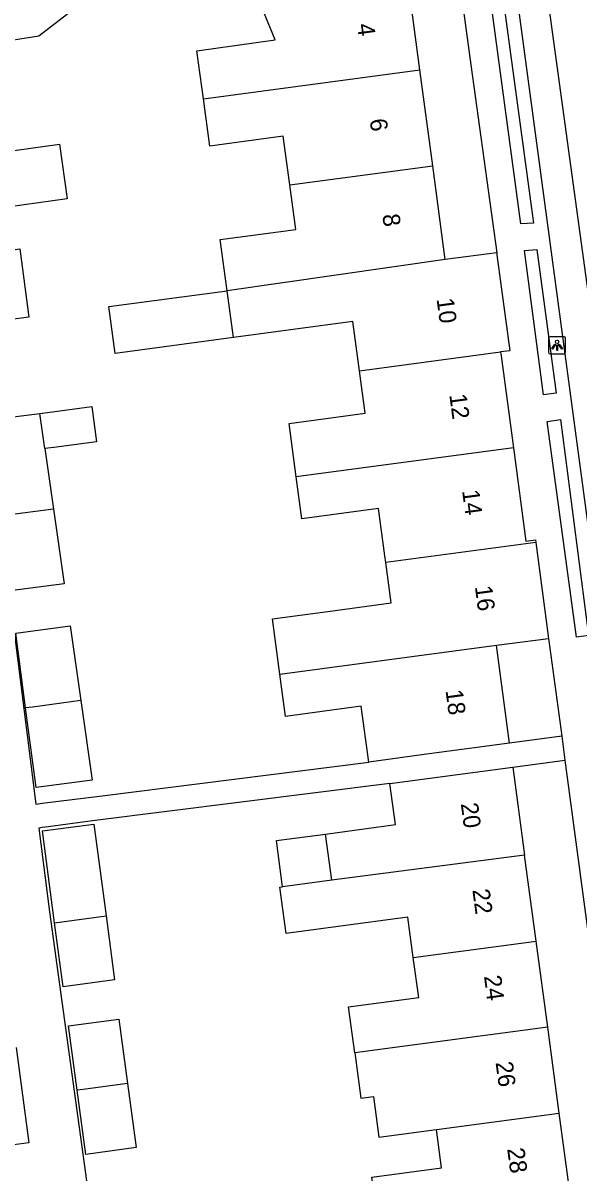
# Model space of a CAD drawing. Extents: x 163150 to 163546, y 380933 to 381635.
# Drawn here: x 163431.2 to 163463.5, y 381427.9 to 381494.7 of the extents above; entities that cross this region are included whole.
import ezdxf

# ---------------------------------------------------------------- set-up
doc = ezdxf.new("R2010")
doc.units = 0
for name, color, linetype in [('IMGEO_Lichtpunt', 7, 'Continuous'), ('IMGEO_Pand', 7, 'Continuous'), ('IMGEO_Pand_nummerreeks', 7, 'Continuous'), ('IMGEO_Rijbaan_lokaal_open', 7, 'Continuous'), ('IMGEO_Voetpad_open', 7, 'Continuous')]:
    doc.layers.add(name, color=color, linetype=linetype)

msp = doc.modelspace()

# ---------------------------------------------------------------- linework, layer by layer
at = {"layer": 'IMGEO_Lichtpunt'}
for p, q in [((163461.7, 381476.418), (163461.7, 381475.611)), ((163461.7, 381476.418), (163461.7, 381475.611)), ((163462.602, 381476.513), (163461.794, 381476.513)), ((163462.602, 381476.513), (163461.794, 381476.513)), ((163462.696, 381475.611), (163462.696, 381476.418)), ((163462.696, 381475.611), (163462.696, 381476.418)), ((163461.794, 381475.517), (163462.602, 381475.517)), ((163461.794, 381475.517), (163462.602, 381475.517))]:
    msp.add_line(p, q, dxfattribs=at)
for points in [[(163462.074, 381476.082), (163462.113, 381476.054), (163461.925, 381475.792), (163461.887, 381475.819), (163462.074, 381476.082)], [(163462.176, 381476.034), (163462.223, 381476.034), (163462.223, 381475.712), (163462.176, 381475.712), (163462.176, 381476.034)], [(163462.286, 381476.054), (163462.324, 381476.081), (163462.511, 381475.819), (163462.472, 381475.791), (163462.286, 381476.054)]]:
    msp.add_lwpolyline(points, dxfattribs=at)
msp.add_circle((163462.199, 381476.216), 0.0994, dxfattribs=at)
for centre, start, end in [((163461.794, 381476.418), 90, 180), ((163461.794, 381476.418), 90, 180), ((163462.602, 381476.418), 0, 90), ((163462.602, 381476.418), 0, 90), ((163461.794, 381475.611), 180, 270), ((163461.794, 381475.611), 180, 270), ((163462.602, 381475.611), 270, 0), ((163462.602, 381475.611), 270, 360)]:
    msp.add_arc(centre, 0.0946, start, end, dxfattribs=at)
at = {"layer": 'IMGEO_Pand'}
for points in [[(163454.236, 381492.008), (163453.495, 381497.576), (163453.222, 381499.632)], [(163428.967, 381496.75), (163431.585, 381497.17), (163433.197, 381497.429), (163434.459, 381495.788), (163432.098, 381493.972), (163426.71, 381493.107), (163426.197, 381496.306), (163426.557, 381496.364)], [(163441.659, 381490.325), (163441.283, 381493.124), (163445.825, 381493.758), (163444.75, 381496.415)], [(163441.659, 381490.325), (163454.236, 381492.008)], [(163454.977, 381486.439), (163454.236, 381492.008)], [(163446.672, 381485.333), (163446.294, 381488.152), (163442.028, 381487.579), (163441.659, 381490.325)], [(163433.298, 381487.702), (163433.749, 381484.527), (163427.907, 381483.698), (163427.457, 381486.874), (163433.298, 381487.702)], [(163446.672, 381485.333), (163454.977, 381486.439)], [(163455.702, 381480.988), (163454.977, 381486.439)], [(163443.039, 381479.18), (163442.639, 381482.156), (163447.02, 381482.745), (163446.672, 381485.333)], [(163430.994, 381481.609), (163431.531, 381477.655), (163428.738, 381477.276), (163428.201, 381481.229), (163430.994, 381481.609)], [(163455.702, 381480.988), (163443.039, 381479.18)], [(163458.693, 381481.386), (163455.702, 381480.988)], [(163458.693, 381481.386), (163458.709, 381481.266), (163459.45, 381475.697), (163458.917, 381475.626)], [(163443.404, 381476.467), (163436.537, 381475.545), (163436.172, 381478.258), (163443.039, 381479.18)], [(163443.404, 381476.467), (163443.039, 381479.18)], [(163450.727, 381474.536), (163450.343, 381477.399), (163443.404, 381476.467)], [(163450.727, 381474.536), (163458.917, 381475.626)], [(163458.917, 381475.626), (163458.946, 381475.41), (163459.658, 381470.057)], [(163447.052, 381468.378), (163446.636, 381471.477), (163451.058, 381472.071), (163450.727, 381474.536)], [(163432.164, 381472.059), (163432.599, 381472.116), (163435.189, 381472.455), (163435.458, 381470.405), (163432.975, 381470.079), (163432.456, 381470.011)], [(163429.872, 381466.089), (163429.141, 381471.662), (163429.536, 381471.714), (163432.164, 381472.059)], [(163432.456, 381470.011), (163432.164, 381472.059)], [(163432.456, 381470.011), (163432.957, 381466.501)], [(163459.658, 381470.057), (163447.052, 381468.378)], [(163459.658, 381470.057), (163460.38, 381464.634), (163460.941, 381464.708), (163460.96, 381464.562)], [(163452.246, 381463.402), (163452.196, 381463.777), (163451.826, 381466.534), (163447.38, 381465.937), (163447.052, 381468.378)], [(163432.957, 381466.501), (163433.576, 381462.161), (163430.442, 381461.744), (163429.872, 381466.089)], [(163432.957, 381466.501), (163430.267, 381466.142), (163429.872, 381466.089)], [(163460.96, 381464.562), (163452.246, 381463.402)], [(163460.96, 381464.562), (163461.702, 381458.991)], [(163446.105, 381456.915), (163445.674, 381460.121), (163448.878, 381460.552), (163452.562, 381461.048), (163452.246, 381463.402)], [(163431.334, 381454.949), (163430.764, 381459.297), (163433.925, 381459.718), (163434.545, 381455.376)], [(163458.68, 381458.589), (163461.702, 381458.991)], [(163446.105, 381456.915), (163458.68, 381458.589)], [(163459.437, 381452.898), (163458.7, 381458.437), (163458.68, 381458.589)], [(163451.263, 381451.81), (163450.814, 381455.047), (163446.435, 381454.459), (163446.105, 381456.915)], [(163434.545, 381455.376), (163435.204, 381450.754), (163431.941, 381450.327), (163431.334, 381454.949)], [(163434.545, 381455.376), (163431.727, 381455.001), (163431.334, 381454.949)], [(163459.437, 381452.898), (163454.481, 381452.238), (163451.263, 381451.81)], [(163452.493, 381450.557), (163454.673, 381450.85), (163459.628, 381451.515)], [(163459.628, 381451.515), (163460.315, 381446.402)], [(163448.76, 381447.627), (163452.814, 381448.172), (163452.493, 381450.557)], [(163433.023, 381442.474), (163432.319, 381447.812), (163435.303, 381448.206), (163436.008, 381442.868)], [(163446.258, 381444.554), (163445.897, 381447.242), (163448.76, 381447.627)], [(163449.121, 381444.939), (163448.76, 381447.627)], [(163460.315, 381446.402), (163449.121, 381444.939)], [(163460.986, 381441.408), (163460.315, 381446.402)], [(163449.121, 381444.939), (163446.258, 381444.554)], [(163453.85, 381440.45), (163453.535, 381442.796), (163449.482, 381442.251), (163446.457, 381441.844), (163446.096, 381444.532), (163446.258, 381444.554)], [(163436.008, 381442.868), (163436.498, 381439.15), (163433.514, 381438.756), (163433.023, 381442.474)], [(163433.023, 381442.474), (163436.008, 381442.868)], [(163453.85, 381440.45), (163460.986, 381441.408)], [(163461.657, 381436.413), (163460.986, 381441.408)], [(163450.445, 381434.909), (163450.085, 381437.586), (163454.161, 381438.134), (163453.85, 381440.45)], [(163434.333, 381432.748), (163433.834, 381436.485), (163436.756, 381436.877), (163437.256, 381433.139)], [(163461.657, 381436.413), (163450.445, 381434.909)], [(163462.327, 381431.42), (163461.657, 381436.413)], [(163430.793, 381435.224), (163431.522, 381429.693), (163428.595, 381429.307)], [(163450.445, 381434.909), (163450.797, 381432.285), (163451.532, 381432.384), (163451.85, 381430.015), (163455.188, 381430.463)], [(163437.256, 381433.139), (163437.753, 381429.415), (163434.831, 381429.023), (163434.333, 381432.748)], [(163437.256, 381433.139), (163434.679, 381432.794), (163434.333, 381432.748)], [(163455.188, 381430.463), (163462.327, 381431.42)], [(163462.998, 381426.427), (163462.327, 381431.42)], [(163451.821, 381424.928), (163451.449, 381427.7), (163455.486, 381428.242), (163455.188, 381430.463)]]:
    msp.add_lwpolyline(points, dxfattribs=at)
at = {"layer": 'IMGEO_Rijbaan_lokaal_open'}
msp.add_lwpolyline([(163461.275, 381499.196), (163461.659, 381496.063), (163464.446, 381475.737), (163466.627, 381459.524), (163466.653, 381459.2)], dxfattribs=at)
at = {"layer": 'IMGEO_Voetpad_open'}
for points in [[(163454.104, 381515.141), (163456.149, 381500), (163457.189, 381492.296), (163458.693, 381481.386)], [(163425.252, 381498.232), (163426.17, 381498.329), (163425.682, 381497.174), (163426.449, 381492.331), (163427.724, 381482.669), (163431.93, 381449.368), (163432.457, 381449.435), (163435.628, 381449.835), (163451.263, 381451.81)], [(163464.856, 381459.241), (163459.833, 381496.556)], [(163459.088, 381495.946), (163460.824, 381483.114), (163460.101, 381483.067), (163458.364, 381495.873), (163459.088, 381495.946)], [(163461.029, 381481.583), (163462.147, 381473.242), (163461.413, 381473.138), (163460.301, 381481.528), (163461.029, 381481.583)], [(163462.392, 381471.694), (163464.024, 381459.151), (163463.33, 381459.06), (163461.622, 381471.581), (163462.392, 381471.694)], [(163461.702, 381458.991), (163461.722, 381458.839), (163462.465, 381453.304)], [(163462.465, 381453.304), (163459.437, 381452.898)], [(163462.465, 381453.304), (163462.651, 381451.92)], [(163459.628, 381451.515), (163462.651, 381451.92)], [(163462.651, 381451.92), (163472.061, 381381.768)], [(163452.493, 381450.557), (163435.219, 381448.391), (163432.641, 381448.046), (163432.294, 381447.999), (163432.106, 381447.974), (163432.721, 381443.105), (163438.61, 381400.319), (163441.596, 381377.783), (163442.021, 381377.839), (163445.139, 381378.255), (163461.983, 381380.414)]]:
    msp.add_lwpolyline(points, dxfattribs=at)

# ---------------------------------------------------------------- texts
at = {"layer": 'IMGEO_Pand_nummerreeks'}
for s, rotation, p in [('4', 277.57693, (163450.576, 381494.651)), ('6', 277.57693, (163451.311, 381489.122)), ('8', 277.57693, (163452.047, 381483.589)), ('10', 277.58002, (163455.198, 381478.704)), ('12', 277.58002, (163455.938, 381473.14)), ('14', 277.58002, (163456.68, 381467.568)), ('16', 277.58002, (163457.422, 381461.998)), ('18', 277.58002, (163455.72, 381455.961)), ('20', 277.65044, (163456.604, 381449.389)), ('22', 277.64878, (163457.277, 381444.384)), ('24', 277.64878, (163457.95, 381439.37)), ('26', 277.64878, (163458.624, 381434.359)), ('28', 277.65044, (163459.297, 381429.345))]:
    msp.add_text(s, height=1, rotation=rotation, dxfattribs=at).set_placement(p)

doc.saveas('drawing.dxf')
